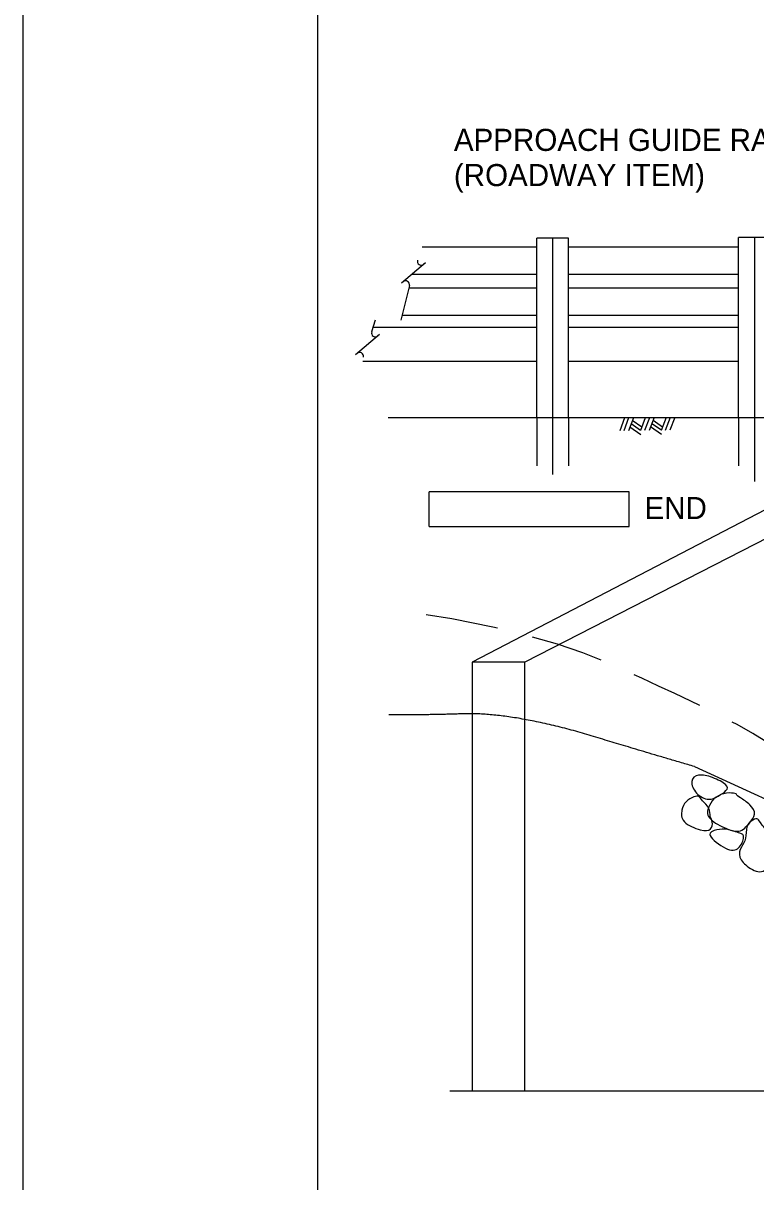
# Model space of a CAD drawing. Extents: x 638175 to 640495, y 294277 to 298435.
# Drawn here: x 638435.5 to 638535, y 296791.1 to 296948.4 of the extents above; entities that cross this region are included whole.
import ezdxf

# ---------------------------------------------------------------- set-up
doc = ezdxf.new("R2010")
doc.units = 0
for name, color, linetype in [('2', 7, 'Continuous'), ('3', 7, 'Continuous'), ('4', 7, 'Continuous'), ('8', 7, 'Continuous'), ('PLT-BNDY', 7, 'Continuous')]:
    doc.layers.add(name, color=color, linetype=linetype)

msp = doc.modelspace()

# ---------------------------------------------------------------- linework, layer by layer
at = {"layer": '2'}
for p, q in [((638475.46, 296668.46), (638475.46, 297232.46)), ((638489.63, 296918), (638505.2, 296918)), ((638509.53, 296918), (638532.59, 296918)), ((638488.27, 296914.31), (638505.2, 296914.31)), ((638509.53, 296914.31), (638532.59, 296914.31)), ((638487.83, 296912.46), (638505.2, 296912.46)), ((638509.53, 296912.46), (638532.59, 296912.46)), ((638486.91, 296908.76), (638505.2, 296908.76)), ((638509.53, 296908.76), (638532.59, 296908.76)), ((638482.97, 296907.1), (638505.2, 296907.1)), ((638509.53, 296907.1), (638532.59, 296907.1)), ((638481.58, 296902.48), (638505.2, 296902.48)), ((638509.53, 296902.48), (638532.59, 296902.48))]:
    msp.add_line(p, q, dxfattribs=at)
at = {"layer": '3'}
for p, q in [((638509.53, 296919.19), (638505.2, 296919.19)), ((638505.2, 296894.8), (638505.2, 296919.19)), ((638507.36, 296919.19), (638507.36, 296887.1)), ((638509.53, 296894.8), (638509.53, 296919.19)), ((638536.92, 296919.27), (638532.59, 296919.27)), ((638532.59, 296894.8), (638532.59, 296919.27)), ((638534.76, 296919.27), (638534.76, 296886.15)), ((638490.09, 296915.83), (638486.82, 296913.09)), ((638487.9, 296912.75), (638486.73, 296908.08)), ((638483.28, 296908.05), (638482.78, 296906.49)), ((638483.85, 296906.11), (638480.58, 296903.37)), ((638560.19, 296894.8), (638485.01, 296894.8)), ((638561.58, 296895.52), (638496.45, 296861.64)), ((638569.79, 296895.52), (638503.58, 296861.64)), ((638569.79, 296895.52), (638503.58, 296861.64)), ((638505.2, 296894.8), (638505.2, 296888.31)), ((638509.53, 296894.8), (638509.53, 296888.31)), ((638517.13, 296894.8), (638516.47, 296893.04)), ((638517.68, 296894.81), (638517.01, 296893.05)), ((638518.32, 296894.82), (638517.65, 296893.06)), ((638518.18, 296894.47), (638519.47, 296893.58)), ((638519.94, 296894.82), (638519.29, 296893.08)), ((638520.49, 296894.82), (638519.84, 296893.09)), ((638521.13, 296894.83), (638520.47, 296893.1)), ((638520.99, 296894.48), (638522.28, 296893.59)), ((638522.76, 296894.83), (638522.1, 296893.09)), ((638523.3, 296894.83), (638522.65, 296893.1)), ((638523.94, 296894.83), (638523.28, 296893.11)), ((638532.59, 296894.8), (638532.59, 296888.31)), ((638517.85, 296893.59), (638519.35, 296892.56)), ((638518.02, 296894.04), (638519.31, 296893.15)), ((638520.66, 296893.61), (638522.16, 296892.57)), ((638520.83, 296894.05), (638522.12, 296893.16)), ((638503.58, 296861.64), (638496.45, 296861.64)), ((638496.45, 296861.64), (638496.45, 296854.52)), ((638503.58, 296853.76), (638503.58, 296861.64)), ((638496.45, 296854.52), (638496.45, 296803.42)), ((638503.58, 296803.42), (638503.58, 296853.76)), ((638526.61, 296847.47), (638567.99, 296828.49)), ((638493.41, 296803.42), (638536.09, 296803.42))]:
    msp.add_line(p, q, dxfattribs=at)
for centre, start, end in [((638489.53, 296916.05), 162.1496, 312.1496), ((638487.38, 296912.87), 347.4782, 130.0168), ((638487.38, 296912.87), 130.0028, 130.0168), ((638483.29, 296906.33), 162.1496, 312.1496), ((638481.14, 296903.15), 347.4782, 130.0168), ((638481.14, 296903.14), 130.0028, 130.0168)]:
    msp.add_arc(centre, 0.533, start, end, dxfattribs=at)
for points, degree in [([(638526.61, 296847.47), (638518.08, 296849.96), (638508.15, 296853.02), (638498.62, 296854.76), (638491.28, 296854.47), (638485.12, 296854.47)], 2), ([(638530.9, 296844.2), (638530.66, 296843.94), (638529.79, 296843.39), (638528.68, 296842.75), (638526.7, 296843.69), (638525.94, 296845.62), (638527.03, 296846.52), (638529.05, 296846.08), (638531.23, 296844.94), (638531.14, 296844.46), (638530.9, 296844.2)], 3), ([(638532.31, 296843.65), (638532.36, 296843.56), (638532.69, 296843.28), (638534.28, 296842.36), (638535.08, 296840.93), (638534.07, 296839.88), (638532.87, 296838.25), (638530.29, 296839.25), (638528.07, 296840.66), (638528.62, 296842.26), (638529.41, 296843.38), (638531.01, 296843.99), (638532.36, 296843.78), (638532.25, 296843.73), (638532.31, 296843.65)], 3), ([(638528.77, 296840.7), (638528.84, 296840.4), (638529.14, 296840.04), (638528.99, 296838.81), (638527.65, 296838.64), (638524.75, 296839.89), (638524.85, 296841.65), (638525.36, 296842.75), (638526.62, 296843.46), (638527.27, 296843.49), (638527.57, 296842.87), (638528.75, 296841.84), (638528.71, 296841.01), (638528.77, 296840.7)], 3), ([(638535.21, 296840.34), (638535.35, 296840.25), (638535.46, 296839.79), (638537.73, 296837.48), (638537.48, 296835.27), (638536.08, 296832.68), (638533.88, 296833.69), (638532.47, 296835.2), (638532.94, 296836.57), (638533.69, 296837.59), (638533.54, 296839.43), (638534.63, 296840.33), (638535.07, 296840.43), (638535.21, 296840.34)], 3), ([(638532.76, 296838.42), (638533.18, 296838.28), (638533.49, 296838.17), (638532.78, 296836.12), (638531.06, 296835.94), (638527.94, 296838.41), (638529.78, 296838.93), (638530.97, 296839.04), (638532.34, 296838.56), (638532.76, 296838.42)], 3)]:
    msp.add_open_spline(points, degree=degree, dxfattribs=at)
at = {"layer": '4'}
for p, q in [((638517.73, 296884.78), (638490.58, 296884.78)), ((638490.58, 296880.07), (638490.58, 296884.78)), ((638517.73, 296880.07), (638517.73, 296884.78)), ((638490.58, 296880.07), (638517.73, 296880.07))]:
    msp.add_line(p, q, dxfattribs=at)
at = {"layer": '8'}
for p, q in [((638493.66, 296867.52), (638490.19, 296868.08)), ((638499.24, 296866.4), (638493.66, 296867.52)), ((638499.85, 296866.25), (638499.24, 296866.4)), ((638508.02, 296864.06), (638504.63, 296865.05)), ((638511.45, 296862.88), (638508.02, 296864.06)), ((638513.94, 296861.89), (638511.45, 296862.88)), ((638519.45, 296859.44), (638518.45, 296859.91)), ((638521.75, 296858.39), (638519.45, 296859.44)), ((638523.97, 296857.36), (638521.75, 296858.39)), ((638526.12, 296856.35), (638523.97, 296857.36)), ((638527.37, 296855.75), (638526.12, 296856.35)), ((638532.42, 296853.15), (638531.75, 296853.51)), ((638534.53, 296851.96), (638532.42, 296853.15)), ((638536.66, 296850.66), (638534.53, 296851.96))]:
    msp.add_line(p, q, dxfattribs=at)
at = {"layer": 'PLT-BNDY'}
msp.add_lwpolyline([(638435.46, 297247.46), (639276.46, 297247.46), (639276.46, 296653.46), (638435.46, 296653.46)], close=True, dxfattribs=at)

# ---------------------------------------------------------------- texts
at = {"layer": '4'}
for s, p in [('APPROACH GUIDE RAIL', (638493.95, 296931.04)), ('(ROADWAY ITEM)', (638493.95, 296926.26)), ('END', (638519.83, 296881.06))]:
    msp.add_text(s, height=3, dxfattribs=at).set_placement(p)

doc.saveas('drawing.dxf')
